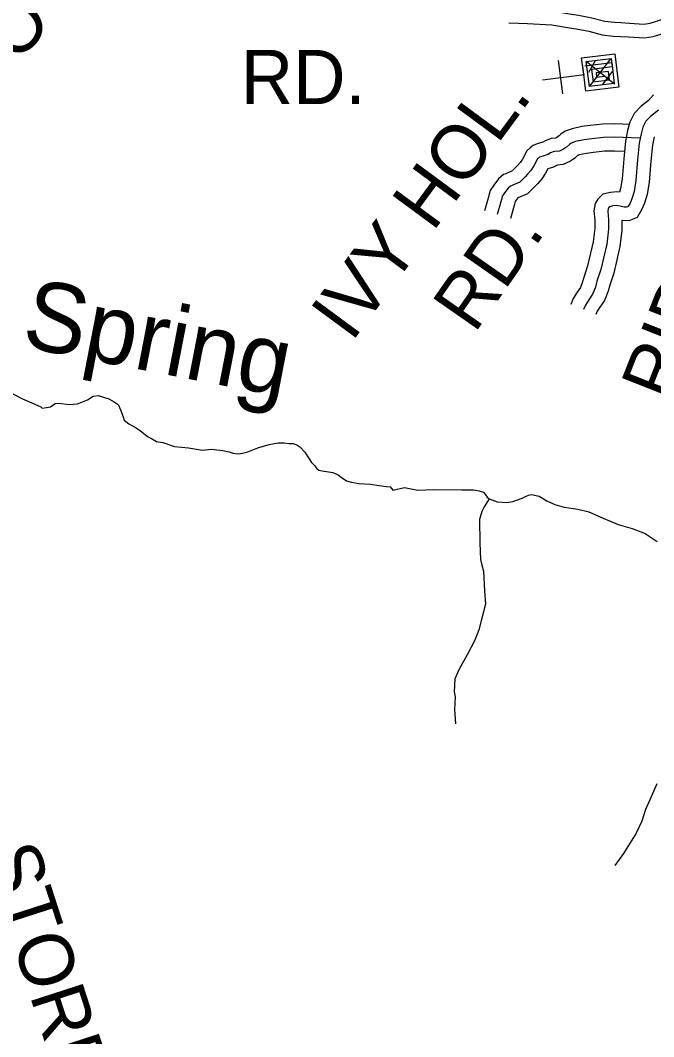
# Model space of a CAD drawing. Extents: x 1551132 to 1791609, y 378168 to 563823.
# Drawn here: x 1591714 to 1596039, y 468823 to 475757 of the extents above; entities that cross this region are included whole.
import ezdxf

# ---------------------------------------------------------------- set-up
doc = ezdxf.new("R2010")
doc.units = 0
for name, color, linetype in [('DESIGN - DRAINAGE - Bridges and Cross Drains Size Text', 7, 'Continuous'), ('DESIGN - ROW - Right-of-Way and Easement Labels', 7, 'Continuous'), ('DESIGN - TRANSPORTATION - Text', 7, 'Continuous'), ('DESIGN - UTILITIES - Cable (Underground) with Text', 7, 'Continuous'), ('SURVEY - PROPERTY - Owners', 7, 'Continuous')]:
    doc.layers.add(name, color=color, linetype=linetype)

msp = doc.modelspace()

# ---------------------------------------------------------------- linework, layer by layer
at = {"layer": 'DESIGN - TRANSPORTATION - Text'}
for points in [[(1591565.967, 473258.111), (1591730.438, 473175.443), (1591791.937, 473148.442), (1591853.393, 473119.45), (1591863.252, 473111.283), (1591893.309, 473116.808), (1591921.325, 473120.358), (1591951.674, 473143.884), (1591977.666, 473145.467), (1592047.439, 473136.35), (1592075.43, 473137.9), (1592105.446, 473141.417), (1592173.794, 473168.334), (1592212.16, 473193.735), (1592246.176, 473197.185), (1592317.716, 473174.035), (1592355.373, 473155.417), (1592375.123, 473141.1), (1592384.948, 473130.934), (1592398.447, 473100.708), (1592415.647, 473052.415), (1592423.288, 473030.281), (1592454.821, 473003.764), (1592504.336, 472976.963), (1592543.86, 472950.321), (1592583.284, 472917.67), (1592611.05, 472905.219), (1592644.683, 472884.677), (1592688.49, 472875.969), (1592765.997, 472850.718), (1592863.728, 472841.151), (1592959.359, 472825.609), (1593019.374, 472830.651), (1593055.29, 472828.076), (1593097.164, 472823.401), (1593140.938, 472812.692), (1593166.771, 472804.276), (1593182.72, 472802.025), (1593204.653, 472799.667), (1593230.711, 472805.251), (1593266.785, 472812.676), (1593335.133, 472839.593), (1593413.407, 472862.352), (1593475.547, 472875.361), (1593515.488, 472874.719), (1593549.37, 472870.177), (1593577.328, 472869.728), (1593603.169, 472861.311), (1593622.91, 472846.985)], [(1593622.91, 472846.985), (1593656.284, 472810.443), (1593685.533, 472765.95), (1593703.091, 472739.658), (1593722.741, 472719.34), (1593736.466, 472703.107), (1593752.223, 472688.848), (1593776.123, 472684.464), (1593847.855, 472673.314), (1593883.545, 472656.739), (1593905.262, 472640.38), (1593940.827, 472615.804), (1593974.643, 472607.254), (1594026.442, 472598.421), (1594104.265, 472593.171), (1594162.055, 472584.245), (1594213.879, 472577.412), (1594239.812, 472574.995), (1594259.395, 472550.67)], [(1594258.045, 472552.353), (1594337.91, 472569.304), (1594427.699, 472551.878), (1594537.83, 472556.17), (1594729.925, 472555.178), (1594807.949, 472553.962), (1594847.873, 472547.337), (1594875.764, 472538.886), (1594891.505, 472520.619), (1594901.271, 472504.452), (1594915.096, 472492.227), (1594970.845, 472473.335), (1595036.81, 472468.301), (1595076.909, 472473.685), (1595141.291, 472496.702), (1595163.474, 472508.369), (1595183.631, 472518.069), (1595203.698, 472521.761), (1595257.571, 472510.911), (1595309.112, 472478.068), (1595364.802, 472455.176), (1595426.559, 472436.192), (1595520.407, 472422.717), (1595596.172, 472403.517), (1595693.611, 472361.949), (1595797.017, 472318.29), (1595892.665, 472290.764), (1595980.188, 472255.363), (1596061.444, 472202.037)], [(1594915.096, 472492.227), (1594880.28, 472438.7), (1594865.805, 472406.891), (1594848.964, 472351.09), (1594852.622, 472192.852), (1594856.93, 472078.658), (1594864.364, 472040.498), (1594875.78, 472000.272), (1594883.788, 471865.994), (1594890.421, 471773.783), (1594862.872, 471670.097), (1594845.797, 471598.279), (1594816.748, 471528.652), (1594765.216, 471427.341), (1594711.742, 471330.063), (1594680.751, 471264.47), (1594677.442, 471176.418), (1594682.942, 471142.292), (1594680.259, 471096.282), (1594677.659, 471056.281), (1594686.209, 470958.037)], [(1596060.91, 470548.152), (1596015.327, 470442.741), (1595982.27, 470373.181), (1595957.078, 470293.479), (1595919.846, 470211.968), (1595831.74, 470073.181), (1595774.499, 469991.979)]]:
    msp.add_lwpolyline(points, dxfattribs=at)
at = {"layer": 'DESIGN - UTILITIES - Cable (Underground) with Text'}
msp.add_line((1595387.176, 475483.346), (1595415.028, 475256.884), dxfattribs=at)
for points in [[(1595555.824, 475387.076), (1595560.84, 475387.742), (1595546.939, 475500.907), (1595773.359, 475528.668), (1595801.212, 475302.297), (1595574.7, 475274.528), (1595554.023, 475444.325), (1595557.94, 475444.85)], [(1595568.056, 475446.083), (1595752.061, 475468.652), (1595769.396, 475327.113), (1595599.474, 475306.211), (1595578.705, 475476.133), (1595748.452, 475496.993), (1595755.453, 475440.236), (1595613.947, 475423.067), (1595624.423, 475338.061), (1595737.588, 475352.012), (1595730.587, 475408.594), (1595645.764, 475398.252), (1595649.322, 475369.744), (1595705.821, 475376.828)], [(1595578.572, 475477.849), (1595770.496, 475325.222)], [(1595596.214, 475403.626), (1595642.287, 475482.775)], [(1595602.249, 475307.569), (1595746.694, 475495.585)], [(1595689.147, 475318.137), (1595757.211, 475408.77)], [(1595278.721, 475350.597), (1595566.649, 475388.401)]]:
    msp.add_lwpolyline(points, dxfattribs=at)
at = {"layer": 'SURVEY - PROPERTY - Owners'}
for points in [[(1595054.903, 475835.547), (1595180.709, 475829.572), (1595354.438, 475820.855), (1595477.993, 475798.905), (1595525.842, 475792.155), (1595617.498, 475774.704), (1595705.063, 475751.32), (1595770.895, 475744.287), (1595816.819, 475741.562), (1595872.726, 475738.687), (1595972.557, 475732.228), (1596014.614, 475738.47), (1596115.045, 475770.921), (1596197.493, 475803.655), (1596243.734, 475820.948), (1596275.408, 475822.631), (1596307.599, 475815.947), (1596367.289, 475798.997), (1596486.528, 475757.104), (1596587.067, 475747.913)], [(1595050.428, 475741.361), (1595176.109, 475735.386), (1595343.788, 475726.978), (1595463.16, 475705.769), (1595510.434, 475699.102), (1595596.49, 475682.719), (1595687.788, 475658.335), (1595763.086, 475650.293), (1595811.602, 475647.409), (1595867.259, 475644.551), (1595976.481, 475637.484), (1596036.18, 475646.343), (1596146.969, 475682.144), (1596231.409, 475715.67), (1596263.2, 475727.553), (1596268.208, 475727.82), (1596285.108, 475724.312), (1596338.756, 475709.078), (1596449.962, 475670.01)], [(1596038.513, 475249.749), (1596003.031, 475211.457), (1595953.24, 475172.106), (1595905.391, 475122.771), (1595876.725, 475061.553), (1595861.017, 475004.926), (1595846.451, 474933.349), (1595834.043, 474813.438), (1595824.084, 474676.743), (1595812.643, 474610.924), (1595804.993, 474585.132), (1595785.994, 474588.365), (1595744.886, 474583.857), (1595690.721, 474571.615), (1595658.022, 474537.581), (1595639.83, 474508.496), (1595629.181, 474457.287), (1595636.822, 474394.135), (1595636.43, 474337.575), (1595626.03, 474246.165), (1595587.656, 474082.619), (1595560.673, 474003.708), (1595551.34, 473966.641), (1595538.049, 473933.706), (1595516.499, 473901.631), (1595488.842, 473859.004), (1595472.859, 473819.72)], [(1596071.221, 475145.163), (1596016.588, 475101.987), (1595984.081, 475068.47), (1595965.473, 475028.727), (1595952.757, 474982.892), (1595939.765, 474919.057), (1595927.982, 474805.154), (1595917.782, 474665.217), (1595904.599, 474589.365), (1595889.824, 474539.564), (1595877.366, 474509.738), (1595863, 474485.946), (1595852.467, 474481.746), (1595836.967, 474482.346), (1595809.093, 474488.788), (1595783.177, 474493.196), (1595760.461, 474490.704), (1595739.103, 474485.879), (1595732.786, 474479.304), (1595728.712, 474472.787), (1595724.645, 474453.245), (1595731.153, 474399.494), (1595730.678, 474331.9), (1595719.087, 474230.014), (1595678.387, 474056.526), (1595651.155, 473976.891), (1595641.197, 473937.34), (1595621.797, 473889.289), (1595595.189, 473849.679), (1595572.806, 473815.178), (1595560.19, 473784.178)], [(1595872.933, 475046.419), (1595773.469, 475050.161), (1595690.921, 475049.311), (1595605.173, 475039.96), (1595548.266, 475032.127), (1595481.584, 475017.468), (1595433.435, 475001.684), (1595405.328, 474980.542), (1595395.828, 474972.058), (1595387.045, 474964.208), (1595377.745, 474958.008), (1595369.962, 474954.158), (1595337.654, 474951.091), (1595296.714, 474934.757), (1595281.522, 474926.624), (1595242.94, 474914.423), (1595216.599, 474902.998), (1595194.358, 474888.264), (1595173.241, 474866.589), (1595142.059, 474811.087), (1595126.651, 474787.253), (1595109.268, 474767.336), (1595095.56, 474752.369), (1595072.852, 474730.343), (1595028.245, 474711.018), (1595013.878, 474704.793), (1594978.813, 474675.817), (1594946.355, 474633.508), (1594922.722, 474596.498), (1594908.714, 474543.997), (1594883.606, 474457.286)], [(1595946.648, 474952.875), (1595772.236, 474959.433), (1595696.313, 474958.65), (1595616.273, 474949.925), (1595564.216, 474942.758), (1595505.509, 474929.849), (1595475.959, 474920.165), (1595462.91, 474910.348), (1595442.693, 474892.29), (1595423.202, 474879.289), (1595395.178, 474865.431), (1595359.17, 474862.014), (1595335.038, 474852.388), (1595316.905, 474842.68), (1595274.747, 474829.346), (1595260.031, 474822.963), (1595252.548, 474818.004), (1595246.498, 474811.796), (1595219.765, 474764.203), (1595199.282, 474732.519), (1595176.891, 474706.868), (1595160.633, 474689.117), (1595124.109, 474653.692), (1595061.744, 474626.674), (1595044.519, 474612.44), (1595020.695, 474581.39), (1595006.737, 474559.531), (1594996.112, 474519.688), (1594970.729, 474432.052)], [(1596041.004, 474961.692), (1596029.53, 474905.315), (1596018.347, 474797.187), (1596007.922, 474654.125), (1595993.064, 474568.632), (1595975.397, 474509.097), (1595958.481, 474468.587), (1595924.899, 474412.969), (1595868.192, 474390.36), (1595824.893, 474392.035), (1595821.818, 474392.744), (1595821.351, 474326.442), (1595808.609, 474214.472), (1595765.669, 474031.426), (1595738.194, 473951.099), (1595727.636, 473909.156), (1595702.362, 473846.554), (1595670.887, 473799.695), (1595653.579, 473773.019), (1595644.205, 473749.985)], [(1595839.834, 474862.531), (1595770.952, 474865.122), (1595701.921, 474864.406), (1595627.814, 474856.33), (1595580.799, 474849.855), (1595530.375, 474838.772), (1595520.808, 474835.638), (1595519.075, 474834.088), (1595500.542, 474817.529), (1595470.451, 474797.462), (1595421.394, 474773.203), (1595381.537, 474769.42), (1595374.878, 474766.761), (1595353.687, 474755.419), (1595316.338, 474743.602), (1595300.538, 474715.468), (1595274.781, 474675.626), (1595247.181, 474644.008), (1595228.282, 474623.374), (1595177.391, 474574.014), (1595112.218, 474545.78), (1595097.976, 474527.213), (1595094.076, 474521.105), (1595086.96, 474494.421), (1595061.294, 474405.818)]]:
    msp.add_lwpolyline(points, dxfattribs=at)

# ---------------------------------------------------------------- texts
at = {"layer": 'DESIGN - DRAINAGE - Bridges and Cross Drains Size Text'}
msp.add_text('Spring', height=474.9896, rotation=349.0171694, dxfattribs=at).set_placement((1591711.743, 473534.058))
at = {"layer": 'DESIGN - ROW - Right-of-Way and Easement Labels'}
for s, height, rotation, p in [('BOOKER', 370.0023, 49.9555167, (1591483.876, 475203.598)), ('RD.', 369.9913, 0.0000361, (1593220.179, 475185.671)), ('IVY HOL.', 370.0034, 53.6423278, (1593976.719, 473555.496)), ('RIDLEY', 370.0073, 68.4933056, (1596152.251, 473143.27)), ('RD.', 370.0038, 55.1177333, (1594815.457, 473615.289)), ('STORE', 370.0077, 287.9287083, (1591463.567, 470075.353))]:
    msp.add_text(s, height=height, rotation=rotation, dxfattribs=at).set_placement(p)

doc.saveas('drawing.dxf')
